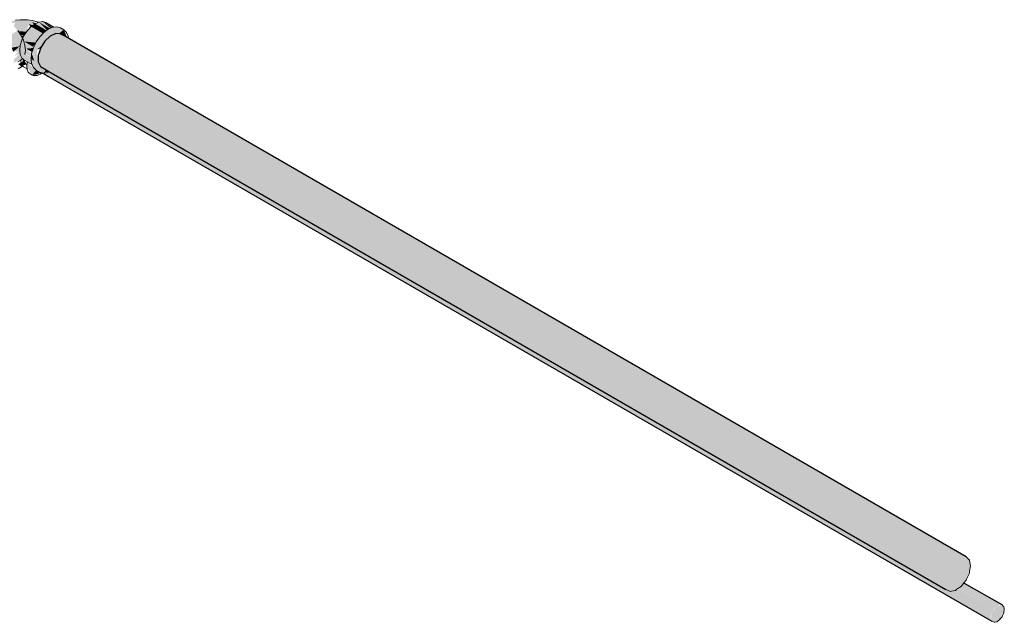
# Model space of a CAD drawing. Header units: millimetres. Extents: x 567 to 934, y -1 to 364.
# Tile 800 of 1056: x 766.83 to 769.95, y 132.62 to 134.53. Entities that reach past the tile are written whole.
import ezdxf

# ---------------------------------------------------------------- set-up
doc = ezdxf.new("R2010")
doc.units = ezdxf.units.MM
doc.header["$MEASUREMENT"] = 0
for name, color, linetype, lineweight in [('AF-Condutos', 140, 'Continuous', 25), ('AF-Conexões', 152, 'Continuous', 18), ('DI-Elementos em corte', 9, 'Continuous', 18)]:
    doc.layers.add(name, color=color, linetype=linetype, lineweight=lineweight)

msp = doc.modelspace()

# ---------------------------------------------------------------- hatches: boundary and pattern name
at = {"layer": 'AF-Condutos', "linetype": 'Continuous'}
for points in [[(766.9127, 134.4623), (766.8993, 134.4407), (766.9424, 134.4157), (769.7683, 132.7842), (769.7817, 132.8059), (766.9844, 134.4209)], [(769.8121, 132.8282), (766.9477, 134.4868), (766.9298, 134.4786), (766.9127, 134.4623), (769.7817, 132.8059), (769.7988, 132.8222)], [(766.9633, 134.4854), (766.9477, 134.4868), (769.8167, 132.8304)], [(769.8323, 132.829), (766.9633, 134.4854), (769.8167, 132.8304)], [(766.9889, 134.4629), (769.8121, 132.8282), (769.8167, 132.8304), (766.9889, 134.463)], [(766.8937, 134.4228), (766.892, 134.3967), (769.761, 132.7402), (769.761, 132.7557), (769.7683, 132.7842), (766.9814, 134.3932), (766.8993, 134.4407)], [(769.761, 132.7402), (766.892, 134.3967), (769.7683, 132.7255)], [(769.7683, 132.7255), (766.892, 134.3967), (766.8993, 134.3819)], [(766.9169, 134.3708), (769.9109, 132.6319), (769.9109, 132.6396)], [(766.917, 134.3708), (769.9109, 132.6396), (769.9109, 132.6423)], [(766.9267, 134.3653), (769.9109, 132.6423), (769.7282, 132.7486), (766.9784, 134.3363)], [(766.9284, 134.3642), (769.9109, 132.6396), (766.9324, 134.3619)], [(766.9298, 134.3635), (769.9109, 132.6423), (766.9325, 134.3619)], [(766.9066, 134.3612), (769.9145, 132.6246), (766.926, 134.3552)], [(766.9143, 134.3619), (769.9145, 132.6246), (769.9118, 132.63)], [(766.9163, 134.3608), (766.9143, 134.3619), (769.9118, 132.63)], [(766.9144, 134.3619), (769.9118, 132.63), (769.9109, 132.6319)], [(766.9163, 134.3608), (769.9109, 132.6319), (766.9323, 134.3618)], [(769.7282, 132.7486), (769.9109, 132.6423), (769.9111, 132.643)], [(769.8245, 132.7406), (769.8185, 132.7375), (769.9298, 132.6729), (769.9364, 132.6759)], [(769.8264, 132.7418), (769.8222, 132.742), (769.9364, 132.6759), (769.9387, 132.677)], [(769.8275, 132.7441), (769.8235, 132.7437), (769.9387, 132.677), (769.9445, 132.6765)], [(769.825, 132.7455), (769.9445, 132.6765), (769.9465, 132.6763)], [(769.8278, 132.7448), (769.825, 132.7455), (769.9465, 132.6763)], [(769.9111, 132.643), (769.7734, 132.7231), (769.7683, 132.7255)], [(769.7805, 132.719), (769.9111, 132.643), (769.9136, 132.6509), (769.7946, 132.7198)], [(769.7919, 132.7213), (769.9136, 132.6509), (769.9145, 132.654), (769.7973, 132.7216)], [(769.7977, 132.722), (769.7963, 132.7222), (769.9145, 132.654)], [(769.7977, 132.722), (769.9145, 132.654), (769.9195, 132.6619), (769.8104, 132.7251)], [(769.8112, 132.7283), (769.8059, 132.7277), (769.9212, 132.6648)], [(769.8059, 132.7277), (769.9195, 132.6619), (769.9212, 132.6648)], [(769.9275, 132.6708), (769.8165, 132.735), (769.8115, 132.7288), (769.9212, 132.6648)], [(769.8165, 132.7351), (769.9275, 132.6708), (769.9298, 132.6729)], [(769.819, 132.7369), (769.8167, 132.7352), (769.9298, 132.6729)]]:
    msp.add_hatch(color=151, dxfattribs=at).paths.add_polyline_path(points)
at = {"layer": 'AF-Conexões', "linetype": 'Continuous'}
for points in [[(766.8199, 134.529), (766.7936, 134.5217), (766.8198, 134.5199), (766.8139, 134.5104), (766.8287, 134.4942), (766.855, 134.4921), (766.8626, 134.5163), (766.8753, 134.5128), (766.872, 134.5229), (766.8895, 134.5209), (766.8577, 134.5299)], [(766.8838, 134.519), (766.872, 134.5229), (766.8776, 134.5158)], [(766.9063, 134.5242), (766.882, 134.5177), (766.9186, 134.4966), (766.8965, 134.5211), (766.9295, 134.5029)], [(766.8965, 134.5211), (766.919, 134.4984), (766.9294, 134.5028)], [(766.9063, 134.5242), (766.931, 134.5035), (766.9374, 134.5062)], [(766.9383, 134.5065), (766.9163, 134.5211), (766.9063, 134.5242)], [(766.845, 134.4095), (766.8515, 134.4337), (766.845, 134.4655), (766.8273, 134.4962), (766.7897, 134.4745), (766.7997, 134.4598), (766.7954, 134.4573), (766.8396, 134.4646), (766.8073, 134.4439), (766.8306, 134.4459), (766.8141, 134.4299), (766.8293, 134.4292), (766.8163, 134.4152), (766.8323, 134.4226), (766.8159, 134.4044), (766.8142, 134.3937)], [(766.8436, 134.4932), (766.8287, 134.4942), (766.8362, 134.4832)], [(766.8436, 134.4932), (766.8364, 134.4834), (766.8459, 134.4788), (766.855, 134.4921)], [(766.8616, 134.494), (766.9033, 134.4861), (766.8578, 134.4962), (766.8477, 134.4815), (766.8854, 134.4598), (766.8953, 134.4743)], [(766.8695, 134.5086), (766.8578, 134.4962), (766.9055, 134.4857), (766.9068, 134.487)], [(766.8616, 134.494), (766.8951, 134.4747), (766.9054, 134.4855)], [(766.8739, 134.5132), (766.8626, 134.5163), (766.8676, 134.5072)], [(766.9167, 134.3719), (766.9021, 134.3803), (766.892, 134.3967), (766.8871, 134.4357), (766.9343, 134.4945), (766.9729, 134.4983), (766.9512, 134.5078), (766.9239, 134.5005), (766.9098, 134.4902), (766.8967, 134.4763), (766.8854, 134.4598), (766.8767, 134.4417), (766.8712, 134.4234), (766.8798, 134.4005), (766.8694, 134.406), (766.8712, 134.3908), (766.8776, 134.3871), (766.8767, 134.3787), (766.9052, 134.3623)], [(766.908, 134.4883), (766.882, 134.5177), (766.8695, 134.5086), (766.9068, 134.487)], [(766.9168, 134.4976), (766.882, 134.5177), (766.9076, 134.4886)], [(766.9729, 134.4983), (766.9343, 134.4945), (766.8871, 134.4357), (766.9038, 134.4479), (766.9127, 134.4623)], [(766.9729, 134.4983), (766.9561, 134.486), (766.9842, 134.4733)], [(766.987, 134.4782), (766.9816, 134.4903), (766.9729, 134.4983)], [(766.8398, 134.4646), (766.8005, 134.4581), (766.8073, 134.4439)], [(766.8509, 134.4401), (766.8764, 134.4411), (766.8777, 134.4437), (766.8487, 134.4605), (766.8844, 134.4579), (766.8854, 134.4598), (766.8477, 134.4815), (766.8455, 134.4646), (766.8431, 134.4719), (766.8335, 134.4337), (766.8683, 134.4136), (766.8712, 134.4234)], [(766.8464, 134.4787), (766.8383, 134.4796), (766.8425, 134.4707)], [(766.847, 134.4615), (766.8753, 134.4451), (766.8844, 134.4578)], [(766.8344, 134.4465), (766.8083, 134.4421), (766.8123, 134.4285)], [(766.8711, 134.3915), (766.8687, 134.4117), (766.8335, 134.4337), (766.84, 134.4095)], [(766.8529, 134.4389), (766.8705, 134.4288), (766.8762, 134.4408)], [(766.9009, 134.4458), (766.8871, 134.4357), (766.8981, 134.4387)], [(766.8393, 134.3812), (766.8482, 134.401), (766.8286, 134.3897)], [(766.8409, 134.3857), (766.8563, 134.3885), (766.8436, 134.4062)], [(766.8852, 134.3708), (766.8576, 134.3966), (766.8557, 134.3825), (766.8725, 134.355)], [(766.8694, 134.406), (766.8798, 134.4), (766.8712, 134.4234)], [(766.9017, 134.3612), (766.8854, 134.3707), (766.8725, 134.355)], [(766.9275, 134.3656), (766.917, 134.3717), (766.909, 134.3623)], [(766.8802, 134.3526), (766.8988, 134.3576), (766.8725, 134.355)]]:
    msp.add_hatch(color=161, dxfattribs=at).paths.add_polyline_path(points)
at = {"layer": 'DI-Elementos em corte', "linetype": 'Continuous'}
for points in [[(769.8323, 132.7546), (769.8429, 132.7776), (769.8467, 132.8001), (769.8429, 132.8182), (769.8323, 132.829), (769.8167, 132.8304), (769.7988, 132.8222), (769.7817, 132.8059), (769.7683, 132.7842), (769.761, 132.761), (769.761, 132.7402), (769.7683, 132.7255), (769.7817, 132.7193), (769.7988, 132.7227), (769.8167, 132.7352)], [(769.9408, 132.632), (769.9465, 132.6392), (769.9537, 132.6619), (769.9465, 132.6763), (769.9298, 132.6729), (769.9145, 132.654), (769.9109, 132.6319), (769.9212, 132.6215)]]:
    msp.add_hatch(color=31, dxfattribs=at).paths.add_polyline_path(points)

# ---------------------------------------------------------------- linework, layer by layer
at = {"layer": 'AF-Condutos'}
for p, q in [((766.9127, 134.4623), (766.8993, 134.4407)), ((766.9298, 134.4786), (766.9127, 134.4623)), ((766.9477, 134.4868), (766.9298, 134.4786)), ((766.9633, 134.4854), (766.9477, 134.4868)), ((769.8323, 132.829), (766.9633, 134.4854)), ((766.8957, 134.4291), (766.8937, 134.4228)), ((766.898, 134.4364), (766.8957, 134.4291)), ((766.8993, 134.4407), (766.898, 134.4364)), ((766.893, 134.4208), (766.892, 134.4175)), ((766.892, 134.4175), (766.892, 134.3967)), ((766.892, 134.3967), (766.8993, 134.3819)), ((766.8937, 134.4228), (766.893, 134.4208)), ((766.8993, 134.3819), (766.9176, 134.3713)), ((766.9176, 134.3713), (766.9275, 134.3656)), ((766.9275, 134.3656), (766.9291, 134.3647)), ((766.9291, 134.3647), (766.931, 134.3636)), ((766.931, 134.3636), (766.933, 134.3625)), ((766.906, 134.3615), (766.9066, 134.3612)), ((766.9066, 134.3612), (766.9111, 134.3586)), ((766.9111, 134.3586), (766.9165, 134.3555)), ((766.9165, 134.3555), (766.9229, 134.3518)), ((766.9229, 134.3518), (769.9145, 132.6246)), ((766.933, 134.3625), (769.7683, 132.7255)), ((769.8278, 132.7448), (769.8255, 132.7462)), ((769.9465, 132.6763), (769.8278, 132.7448))]:
    msp.add_line(p, q, dxfattribs=at)
at = {"layer": 'AF-Conexões'}
for p, q in [((766.8349, 134.5299), (766.8199, 134.529)), ((766.843, 134.5304), (766.8349, 134.5299)), ((766.8577, 134.5299), (766.843, 134.5304)), ((766.8739, 134.5274), (766.8577, 134.5299)), ((766.8914, 134.5231), (766.8739, 134.5274)), ((766.8932, 134.5224), (766.882, 134.5177)), ((766.8922, 134.5228), (766.8914, 134.5231)), ((766.8932, 134.5224), (766.8922, 134.5228)), ((766.8946, 134.5231), (766.8932, 134.5224)), ((766.9063, 134.5242), (766.8946, 134.5231)), ((766.9163, 134.5211), (766.9063, 134.5242)), ((766.9411, 134.5068), (766.9163, 134.5211)), ((766.8373, 134.4815), (766.8273, 134.4962)), ((766.8578, 134.4962), (766.8477, 134.4815)), ((766.8695, 134.5086), (766.8578, 134.4962)), ((766.882, 134.5177), (766.8695, 134.5086)), ((766.9098, 134.4902), (766.8967, 134.4763)), ((766.9239, 134.5005), (766.9098, 134.4902)), ((766.9381, 134.5065), (766.9239, 134.5005)), ((766.9411, 134.5068), (766.9381, 134.5065)), ((766.9512, 134.5078), (766.9411, 134.5068)), ((766.9625, 134.5043), (766.9512, 134.5078)), ((766.9729, 134.4983), (766.9625, 134.5043)), ((766.9816, 134.4903), (766.9729, 134.4983)), ((766.987, 134.4782), (766.9816, 134.4903)), ((766.84, 134.4655), (766.8352, 134.4492)), ((766.8419, 134.4719), (766.8373, 134.4815)), ((766.8425, 134.4707), (766.84, 134.4655)), ((766.8425, 134.4707), (766.8419, 134.4719)), ((766.8431, 134.4719), (766.8425, 134.4707)), ((766.845, 134.4655), (766.8425, 134.4707)), ((766.8477, 134.4815), (766.8431, 134.4719)), ((766.8499, 134.4492), (766.845, 134.4655)), ((766.8854, 134.4598), (766.8767, 134.4417)), ((766.8967, 134.4763), (766.8854, 134.4598)), ((766.9879, 134.4712), (766.987, 134.4782)), ((766.8352, 134.4492), (766.8335, 134.4337)), ((766.8335, 134.4337), (766.8352, 134.4202)), ((766.8515, 134.4337), (766.8499, 134.4492)), ((766.8499, 134.4202), (766.8515, 134.4337)), ((766.8767, 134.4417), (766.8712, 134.4234)), ((766.8274, 134.3966), (766.8373, 134.4023)), ((766.8352, 134.4202), (766.84, 134.4095)), ((766.8368, 134.401), (766.8379, 134.3924)), ((766.8373, 134.4023), (766.8413, 134.406)), ((766.8413, 134.406), (766.8415, 134.4062)), ((766.8415, 134.4062), (766.8425, 134.4071)), ((766.8425, 134.4071), (766.8436, 134.4062)), ((766.8436, 134.4062), (766.8477, 134.4023)), ((766.8472, 134.3924), (766.8482, 134.401)), ((766.8477, 134.4023), (766.8481, 134.4021)), ((766.8481, 134.4021), (766.8576, 134.3966)), ((766.857, 134.3944), (766.8557, 134.3825)), ((766.8576, 134.3966), (766.857, 134.3944)), ((766.8576, 134.3966), (766.8725, 134.388)), ((766.8712, 134.4234), (766.8694, 134.406)), ((766.8694, 134.406), (766.8712, 134.3908)), ((766.8284, 134.3749), (766.8393, 134.3812)), ((766.8379, 134.3924), (766.8409, 134.3857)), ((766.8393, 134.3812), (766.8418, 134.3835)), ((766.8418, 134.3835), (766.8419, 134.3836)), ((766.8419, 134.3836), (766.8425, 134.3842)), ((766.8425, 134.3842), (766.8441, 134.3857)), ((766.8425, 134.3842), (766.8432, 134.3836)), ((766.8432, 134.3836), (766.8458, 134.3812)), ((766.8441, 134.3857), (766.8472, 134.3924)), ((766.8458, 134.3812), (766.8566, 134.3749)), ((766.8557, 134.3825), (766.8566, 134.3749)), ((766.8566, 134.3749), (766.857, 134.3721)), ((766.857, 134.3721), (766.8607, 134.3639)), ((766.8607, 134.3639), (766.8666, 134.3584)), ((766.8712, 134.3908), (766.8725, 134.388)), ((766.8725, 134.388), (766.8767, 134.3787)), ((766.8767, 134.3787), (766.8854, 134.3707)), ((766.8854, 134.3707), (766.8958, 134.3647)), ((766.8958, 134.3647), (766.9047, 134.3619)), ((766.9202, 134.3625), (766.9275, 134.3656)), ((766.8666, 134.3584), (766.8725, 134.355)), ((766.8725, 134.355), (766.8802, 134.3526)), ((766.8802, 134.3526), (766.8892, 134.3535)), ((766.8892, 134.3535), (766.8988, 134.3576)), ((766.8988, 134.3576), (766.9047, 134.3619)), ((766.9047, 134.3619), (766.906, 134.3615)), ((766.906, 134.3615), (766.907, 134.3612)), ((766.907, 134.3612), (766.9094, 134.3614)), ((766.9094, 134.3614), (766.9202, 134.3625))]:
    msp.add_line(p, q, dxfattribs=at)
at = {"layer": 'DI-Elementos em corte'}
for p, q in [((769.8402, 132.821), (769.8323, 132.829)), ((769.8429, 132.8182), (769.8402, 132.821)), ((769.8457, 132.8048), (769.8429, 132.8182)), ((769.8467, 132.8001), (769.8457, 132.8048)), ((769.8351, 132.7606), (769.8429, 132.7776)), ((769.8429, 132.7776), (769.8439, 132.7834)), ((769.8439, 132.7834), (769.8467, 132.8001)), ((769.8208, 132.7403), (769.8255, 132.7462)), ((769.8255, 132.7462), (769.8323, 132.7546)), ((769.8323, 132.7546), (769.8351, 132.7606)), ((769.7683, 132.7255), (769.7718, 132.7239)), ((769.7718, 132.7239), (769.7817, 132.7193)), ((769.7817, 132.7193), (769.7861, 132.7202)), ((769.7861, 132.7202), (769.7988, 132.7227)), ((769.7988, 132.7227), (769.8035, 132.726)), ((769.8035, 132.726), (769.8167, 132.7352)), ((769.8167, 132.7352), (769.8208, 132.7403)), ((769.9504, 132.6724), (769.9465, 132.6763)), ((769.9479, 132.6421), (769.9518, 132.6506)), ((769.9518, 132.671), (769.9504, 132.6724)), ((769.9532, 132.6642), (769.9518, 132.671)), ((769.9518, 132.6506), (769.9523, 132.6536)), ((769.9523, 132.6536), (769.9537, 132.6619)), ((769.9537, 132.6619), (769.9532, 132.6642)), ((769.9145, 132.6246), (769.9163, 132.6238)), ((769.9163, 132.6238), (769.9212, 132.6215)), ((769.9212, 132.6215), (769.9235, 132.6219)), ((769.9235, 132.6219), (769.9298, 132.6232)), ((769.9298, 132.6232), (769.9321, 132.6248)), ((769.9321, 132.6248), (769.9387, 132.6295)), ((769.9387, 132.6295), (769.9408, 132.632)), ((769.9408, 132.632), (769.9465, 132.6392)), ((769.9465, 132.6392), (769.9479, 132.6421))]:
    msp.add_line(p, q, dxfattribs=at)

doc.saveas('drawing.dxf')
